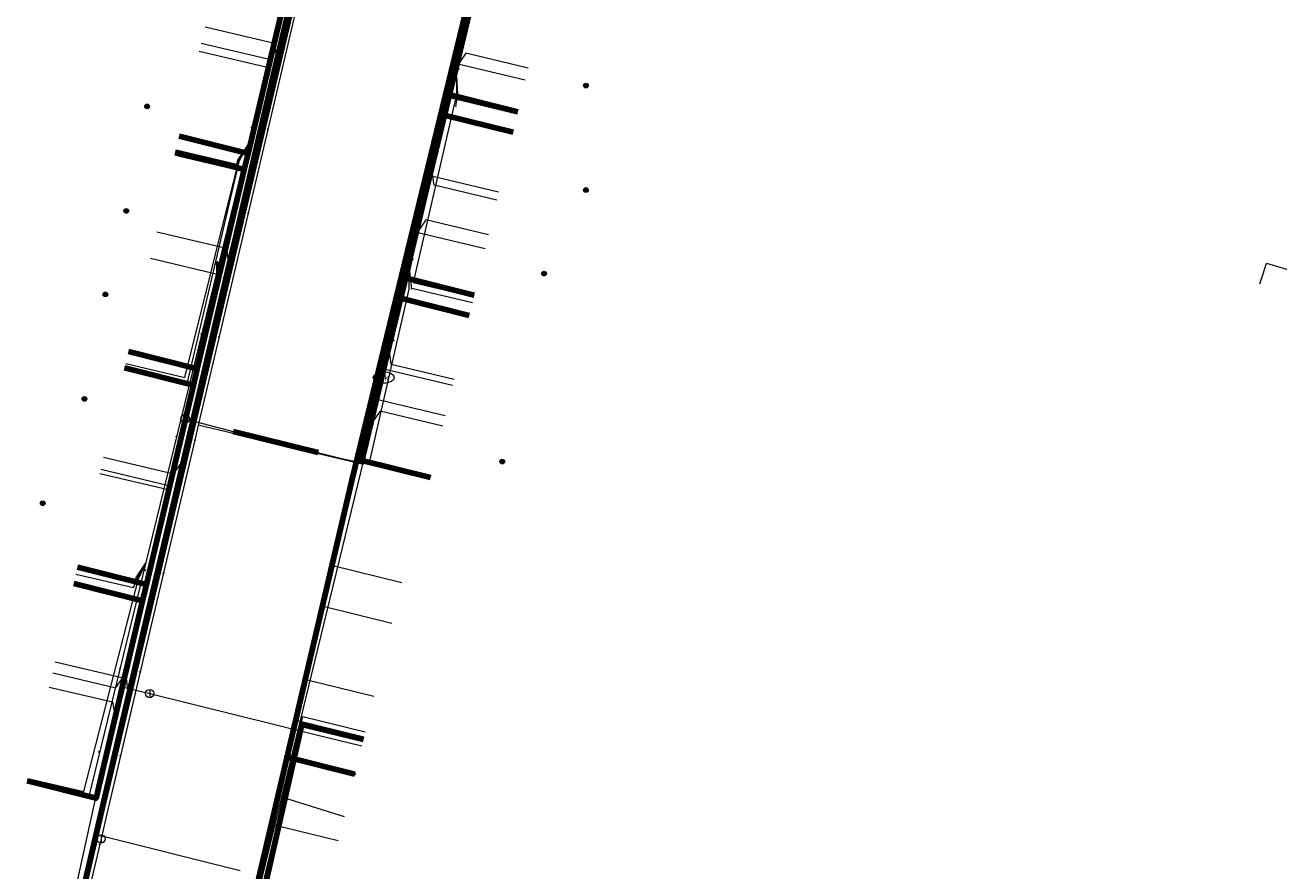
# Model space of a CAD drawing. Extents: x 152558 to 154479, y 462974 to 463683.
# Tile 298 of 638: x 153862 to 153922, y 463198 to 463239. Entities that reach past the tile are written whole.
import ezdxf
from ezdxf.enums import TextEntityAlignment as Align
from ezdxf.lldxf.tags import DXFTag

# ---------------------------------------------------------------- set-up
doc = ezdxf.new("R2010")
doc.units = 0
doc.header["$LTSCALE"] = 0.2
doc.layers.get('0').update_dxf_attribs({"linetype": 'CONTINUOUS'})
for name, color, linetype, lineweight in [('B-RO-KL-DATA_COAXIAAL_7_ZIGGO BV-G', 90, 'KL-DATA-N', 18), ('B-RO-KL-DATA_HULPSTUK_KPN BV-S', 90, 'CONTINUOUS', 25), ('B-RO-KL-DATA_HULPSTUK_REGGEFIBER OPERATOR BV-S', 90, 'CONTINUOUS', 25), ('B-RO-KL-DATA_KABELBED_KPN BV-G', 90, 'CONTINUOUS', 100), ('B-RO-KL-DATA_KABELBED_ZIGGO BV-G', 90, 'CONTINUOUS', 100), ('B-RO-KL-DATA_REGGEFIBER OPERATOR BV-G', 90, 'KL-DATA-N', 18), ('B-RO-KL-ET_LS_400 V_STEDIN NETBEHEER BV-G', 190, 'KL-LS-N', 18), ('B-RO-KL-ET_LS_GEMEENTE AMERSFOORT-S', 190, 'CONTINUOUS', 25), ('B-RO-KL-GAS_LD_HULPSTUK_STEDIN NETBEHEER BV-S', 50, 'CONTINUOUS', 25), ('B-RO-KL-GAS_LD_KOPER_22_0.1 BAR_STEDIN NETBEHEER BV-G', 50, 'KL-GAS-LD-N', 18), ('B-RO-KL-GAS_LD_MANTELBUIS_ASBESTCEMENT_124_STEDIN NETBEHEER BV-G', 50, 'CONTINUOUS', 100), ('B-RO-KL-GAS_LD_PVC_50_0.1 BAR_STEDIN NETBEHEER BV-G', 50, 'KL-GAS-LD-N', 18), ('B-RO-KL-GAS_LD_PVC_63_0.1 BAR_STEDIN NETBEHEER BV-G', 50, 'KL-GAS-LD-N', 18), ('B-RO-KL-WATER_100_VITENS-G', 170, 'KL-WATER-N', 18), ('B-RO-KL-WATER_HULPSTUK_VITENS-S', 170, 'CONTINUOUS', 25), ('B-RO-KL-WATER_VITENS-S', 170, 'CONTINUOUS', 25)]:
    doc.layers.add(name, color=color, linetype=linetype, lineweight=lineweight)
doc.styles.add('NLCS-ISO', font='NLCS-ISO.ttf')
tags = doc.linetypes.add('KL-DATA-N', pattern='A,4,-1,[101,NLCS.SHX,S=0.5,R=0,X=0,Y=0],-1,4,-1,["D",Standard,S=1,R=0,X=-0.25,Y=-0.5],-1.5', length=12.5).pattern_tags.tags
tags[18] = DXFTag(74, 10)
tags = doc.linetypes.add('KL-GAS-LD-N', pattern='A,4,-1,[69,NLCS.SHX,S=0.5,R=0,X=0,Y=0],-1,4,-1,["L",Standard,S=1,R=0,X=0.25,Y=-0.5],-2', length=13).pattern_tags.tags
tags[18] = DXFTag(74, 10)
tags = doc.linetypes.add('KL-LS-N', pattern='A,4,-1,[103,NLCS.SHX,S=0.75,R=0,X=0,Y=0],-1,4,-1,["L",Standard,S=1,R=0,X=0,Y=-0.5],-2', length=13).pattern_tags.tags
tags[18] = DXFTag(74, 10)
doc.linetypes.add('KL-WATER-N', pattern='A,7,-0.5,[168,NLCS.SHX,S=0.75,R=0,X=0.75,Y=0],-2', length=9.5)

# ---------------------------------------------------------------- blocks, each defined once
blk = doc.blocks.new('SKL-WTB_HULP_AFSLUITER-SO')
at = {"color": 0, "linetype": 'ByBlock', "lineweight": 18}
blk.add_lwpolyline([(0, 0.8), (0, -0.8)], dxfattribs=at)
blk.add_circle((0, 0), 1, dxfattribs=at)
at = {"color": 0, "linetype": 'ByBlock', "lineweight": 18, "style": 'NLCS-ISO', "flags": 1}
for tag, p in [('TYPE', (1.5, 0)), ('OMSCHRIJVING', (1.5, -3)), ('LABEL', (1.5, -1.5))]:
    blk.add_attdef(tag, p, '', height=1, dxfattribs=at)
blk = doc.blocks.new('SKL-WTB_HULP_T STUK-SO')
at = {"color": 0, "linetype": 'ByBlock', "lineweight": 18}
blk.add_circle((0, 0), 1, dxfattribs=at)
at = {"color": 0, "linetype": 'ByBlock', "lineweight": -2, "style": 'NLCS-ISO'}
blk.add_text('T', height=1, dxfattribs=at).set_placement((0, 0), align=Align.MIDDLE_CENTER)
at = {"color": 0, "linetype": 'ByBlock', "lineweight": 18, "style": 'NLCS-ISO', "flags": 1}
for tag, p in [('TYPE', (1.5, 0)), ('OMSCHRIJVING', (1.5, -3)), ('LABEL', (1.5, -1.5))]:
    blk.add_attdef(tag, p, '', height=1, dxfattribs=at)
blk = doc.blocks.new('SKL-WTB_HULP_OVERIG-SO')
at = {"color": 0, "linetype": 'ByBlock', "lineweight": 18}
for points in [[(-0.14, 0.14), (0.14, -0.14)], [(0.14, 0.14), (-0.14, -0.14)]]:
    blk.add_lwpolyline(points, dxfattribs=at)
at = {"color": 0, "linetype": 'ByBlock', "lineweight": 18, "style": 'NLCS-ISO', "flags": 1}
for tag, p in [('TYPE', (1.5, 0)), ('OMSCHRIJVING', (1.5, -3)), ('LABEL', (1.5, -1.5))]:
    blk.add_attdef(tag, p, '', height=1, dxfattribs=at)
blk = doc.blocks.new('SKL-WATER_BRANDKRAAN_BRANDPUT-SO')
at = {"color": 0, "linetype": 'ByBlock', "lineweight": 18}
blk.add_ellipse((0, 0), major_axis=(2.5, 0), ratio=0.54, dxfattribs=at)
at = {"color": 0, "linetype": 'ByBlock', "lineweight": 18, "style": 'NLCS-ISO'}
blk.add_text('bk', height=1.5, dxfattribs=at).set_placement((0.16, 0), align=Align.MIDDLE_CENTER)
blk = doc.blocks.new('SKL-WTB_HULP_MOF-SO')
at = {"linetype": 'ByBlock', "lineweight": 18}
h = blk.add_hatch(color=0, dxfattribs=at)
h.dxf.hatch_style = 1
h.paths.add_polyline_path([(-0.5625, 0, 1), (0.5625, 0, 1)])
at = {"color": 0, "linetype": 'ByBlock', "lineweight": 18}
blk.add_circle((0, 0), 0.5625, dxfattribs=at)
at = {"color": 0, "linetype": 'ByBlock', "lineweight": 18, "style": 'NLCS-ISO', "flags": 1}
for tag, p in [('TYPE', (1.5, 0)), ('OMSCHRIJVING', (1.5, -3)), ('LABEL', (1.5, -1.5))]:
    blk.add_attdef(tag, p, '', height=1, dxfattribs=at)
blk = doc.blocks.new('SKL-ET_LS_MAST-SO')
for p, q in [((-0.05, 2.07), (0.05, 2.07)), ((-0.05, -2), (0.05, -2))]:
    blk.add_line(p, q)
for points in [[(-0.18, 1.76), (-0.22, 1.76), (-0.22, 1.84), (-0.18, 1.84), (-0.18, 1.79)], [(-0.18, 1.49), (-0.22, 1.49), (-0.22, 1.57), (-0.18, 1.57), (-0.18, 1.52)], [(-0.18, 1.79), (-0.05, 1.79)], [(-0.18, 1.76), (-0.05, 1.76)], [(-0.18, 1.52), (-0.05, 1.52)], [(-0.18, 1.49), (-0.05, 1.49)], [(-0.05, -2), (-0.05, 2.07)], [(0.05, -2), (0.05, 2.07)], [(0.18, 1.92), (0.05, 1.92)], [(0.18, 1.89), (0.05, 1.89)], [(0.18, 1.66), (0.05, 1.66)], [(0.18, 1.63), (0.05, 1.63)], [(0.18, 1.39), (0.05, 1.39)], [(0.18, 1.36), (0.05, 1.36)], [(0.18, 1.89), (0.22, 1.89), (0.22, 1.97), (0.18, 1.97), (0.18, 1.92)], [(0.18, 1.63), (0.22, 1.63), (0.22, 1.71), (0.18, 1.71), (0.18, 1.66)], [(0.18, 1.36), (0.22, 1.36), (0.22, 1.44), (0.18, 1.44), (0.18, 1.39)]]:
    blk.add_lwpolyline(points)

msp = doc.modelspace()

# ---------------------------------------------------------------- linework, layer by layer
at = {"layer": 'B-RO-KL-DATA_COAXIAAL_7_ZIGGO BV-G', "flags": 128}
for points in [[(153862.153, 463202.709), (153865.455, 463201.88), (153865.555, 463202.304), (153867.683, 463211.328), (153867.785, 463211.76), (153867.869, 463212.118), (153870.119, 463221.66), (153870.302, 463222.436), (153872.551, 463231.975), (153872.733, 463232.747), (153874.982, 463242.285), (153875.167, 463243.072), (153876.801, 463250), (153877.159, 463251.486), (153877.346, 463252.261), (153877.851, 463254.354), (153878.444, 463256.813), (153877.949, 463256.938)], [(153877.949, 463256.938), (153878.444, 463256.813), (153877.851, 463254.354), (153877.346, 463252.261), (153877.159, 463251.486), (153876.801, 463250), (153875.167, 463243.072), (153874.982, 463242.285), (153872.733, 463232.747), (153872.551, 463231.975), (153870.302, 463222.436), (153870.119, 463221.66), (153867.869, 463212.118), (153867.785, 463211.76), (153867.683, 463211.328), (153864.385, 463212.156)], [(153877.949, 463256.938), (153878.444, 463256.813), (153877.851, 463254.354), (153877.346, 463252.261), (153877.159, 463251.486), (153876.801, 463250), (153875.167, 463243.072), (153874.982, 463242.285), (153872.733, 463232.747), (153872.551, 463231.975), (153870.302, 463222.436), (153870.119, 463221.66), (153867.869, 463212.118), (153864.567, 463212.947)], [(153877.949, 463256.938), (153878.444, 463256.813), (153877.851, 463254.354), (153877.346, 463252.261), (153877.159, 463251.486), (153876.801, 463250), (153875.167, 463243.072), (153874.982, 463242.285), (153872.733, 463232.747), (153872.551, 463231.975), (153870.302, 463222.436), (153870.119, 463221.66), (153866.821, 463222.488)], [(153877.949, 463256.938), (153878.444, 463256.813), (153877.851, 463254.354), (153877.346, 463252.261), (153877.159, 463251.486), (153876.801, 463250), (153875.167, 463243.072), (153874.982, 463242.285), (153872.733, 463232.747), (153872.551, 463231.975), (153870.302, 463222.436), (153867.004, 463223.264)], [(153877.949, 463256.938), (153878.444, 463256.813), (153877.851, 463254.354), (153877.346, 463252.261), (153877.159, 463251.486), (153876.801, 463250), (153875.167, 463243.072), (153874.982, 463242.285), (153872.733, 463232.747), (153872.551, 463231.975), (153869.249, 463232.804)], [(153877.949, 463256.938), (153878.444, 463256.813), (153877.851, 463254.354), (153877.346, 463252.261), (153877.159, 463251.486), (153876.801, 463250), (153875.167, 463243.072), (153874.982, 463242.285), (153872.733, 463232.747), (153869.435, 463233.575)], [(153877.949, 463256.938), (153878.444, 463256.813), (153877.851, 463254.354), (153878.754, 463254.158), (153885.818, 463252.627), (153886.396, 463252.502), (153885.782, 463250), (153884.344, 463243.964), (153884.11, 463242.982), (153882.343, 463235.566), (153882.111, 463234.591), (153885.413, 463233.762)], [(153877.949, 463256.938), (153878.444, 463256.813), (153877.851, 463254.354), (153878.754, 463254.158), (153885.818, 463252.627), (153886.396, 463252.502), (153885.782, 463250), (153884.344, 463243.964), (153884.11, 463242.982), (153882.343, 463235.566), (153885.641, 463234.738)], [(153881.469, 463217.227), (153878.172, 463218.055), (153880.021, 463225.82), (153880.254, 463226.798), (153882.111, 463234.591), (153882.343, 463235.566), (153884.11, 463242.982), (153884.344, 463243.964), (153885.782, 463250), (153886.396, 463252.502), (153885.818, 463252.627), (153878.754, 463254.158), (153877.851, 463254.354), (153878.444, 463256.813), (153877.949, 463256.938)], [(153877.949, 463256.938), (153878.444, 463256.813), (153877.851, 463254.354), (153878.754, 463254.158), (153885.818, 463252.627), (153886.396, 463252.502), (153885.782, 463250), (153884.344, 463243.964), (153884.11, 463242.982), (153882.343, 463235.566), (153882.111, 463234.591), (153880.254, 463226.798), (153880.021, 463225.82), (153883.319, 463224.992)], [(153877.949, 463256.938), (153878.444, 463256.813), (153877.851, 463254.354), (153878.754, 463254.158), (153885.818, 463252.627), (153886.396, 463252.502), (153885.782, 463250), (153884.344, 463243.964), (153884.11, 463242.982), (153882.343, 463235.566), (153882.111, 463234.591), (153880.254, 463226.798), (153883.552, 463225.97)], [(153874.121, 463171.253), (153874.341, 463171.64), (153875.683, 463173.689), (153879.375, 463179.326), (153880.693, 463181.339), (153880.755, 463181.434), (153878.608, 463182.864), (153878.585, 463182.879), (153877.365, 463183.691), (153872.651, 463186.827), (153871.277, 463187.742), (153875.297, 463205.413), (153878.25, 463204.684)], [(153878.25, 463204.684), (153875.297, 463205.413), (153871.277, 463187.742), (153872.651, 463186.827), (153877.365, 463183.691), (153878.585, 463182.879), (153878.608, 463182.864), (153880.755, 463181.434), (153880.693, 463181.339), (153879.375, 463179.326), (153875.683, 463173.689), (153874.341, 463171.64), (153874.121, 463171.253)], [(153878.25, 463204.684), (153875.297, 463205.413), (153871.277, 463187.742), (153872.651, 463186.827), (153877.365, 463183.691), (153878.585, 463182.879), (153878.608, 463182.864), (153880.755, 463181.434), (153880.693, 463181.339), (153879.375, 463179.326), (153875.683, 463173.689), (153874.341, 463171.64), (153874.121, 463171.253)], [(153874.121, 463171.253), (153874.341, 463171.64), (153875.683, 463173.689), (153879.375, 463179.326), (153880.693, 463181.339), (153880.755, 463181.434), (153878.608, 463182.864), (153878.585, 463182.879), (153877.365, 463183.691), (153872.651, 463186.827), (153871.277, 463187.742), (153875.297, 463205.413), (153878.25, 463204.684)], [(153874.121, 463171.253), (153874.341, 463171.64), (153875.683, 463173.689), (153879.375, 463179.326), (153880.693, 463181.339), (153880.755, 463181.434), (153878.608, 463182.864), (153878.585, 463182.879), (153877.365, 463183.691), (153872.651, 463186.827), (153871.277, 463187.742), (153875.297, 463205.413), (153878.25, 463204.684)], [(153874.121, 463171.253), (153874.341, 463171.64), (153875.683, 463173.689), (153879.375, 463179.326), (153880.693, 463181.339), (153880.755, 463181.434), (153878.608, 463182.864), (153878.585, 463182.879), (153877.365, 463183.691), (153872.651, 463186.827), (153871.277, 463187.742), (153875.297, 463205.413), (153878.25, 463204.684)]]:
    msp.add_lwpolyline(points, dxfattribs=at)
at = {"layer": 'B-RO-KL-DATA_KABELBED_KPN BV-G', "flags": 128}
for points in [[(153896.958, 463296.202), (153886.894, 463255.1), (153885.678, 463250), (153884.973, 463247.041), (153877.705, 463217.096), (153872.07, 463193.026), (153871.91, 463192.342)], [(153875.611, 463243.12), (153868.086, 463211.274)], [(153868.086, 463211.274), (153865.766, 463201.454), (153864.213, 463194.76), (153864.181, 463194.629), (153864.138, 463194.501), (153864.085, 463194.377), (153864.021, 463194.258)], [(153874.602, 463203.841), (153877.838, 463203.037)]]:
    msp.add_lwpolyline(points, dxfattribs=at)
at = {"layer": 'B-RO-KL-DATA_KABELBED_ZIGGO BV-G', "flags": 128}
for points in [[(153884.11, 463242.982), (153882.343, 463235.566)], [(153874.982, 463242.285), (153872.733, 463232.747)], [(153882.343, 463235.566), (153882.111, 463234.591)], [(153885.641, 463234.738), (153882.343, 463235.566)], [(153882.111, 463234.591), (153880.254, 463226.798)], [(153885.413, 463233.762), (153882.111, 463234.591)], [(153869.435, 463233.575), (153872.733, 463232.747)], [(153869.249, 463232.804), (153872.551, 463231.975)], [(153872.733, 463232.747), (153872.551, 463231.975)], [(153872.551, 463231.975), (153870.302, 463222.436)], [(153880.254, 463226.798), (153880.021, 463225.82)], [(153883.552, 463225.97), (153880.254, 463226.798)], [(153881.469, 463217.227), (153878.172, 463218.055), (153880.021, 463225.82)], [(153883.319, 463224.992), (153880.021, 463225.82)], [(153867.004, 463223.264), (153870.302, 463222.436)], [(153866.821, 463222.488), (153870.119, 463221.66)], [(153870.302, 463222.436), (153870.119, 463221.66)], [(153870.119, 463221.66), (153867.869, 463212.118)], [(153864.567, 463212.947), (153867.869, 463212.118)], [(153864.385, 463212.156), (153867.683, 463211.328)], [(153867.869, 463212.118), (153867.683, 463211.328)], [(153862.153, 463202.709), (153865.455, 463201.88), (153867.683, 463211.328)], [(153877.365, 463183.691), (153871.277, 463187.742), (153875.297, 463205.413), (153878.25, 463204.684)]]:
    msp.add_lwpolyline(points, dxfattribs=at)
at = {"layer": 'B-RO-KL-DATA_REGGEFIBER OPERATOR BV-G', "flags": 128}
for points in [[(153882.455, 463235.414), (153882.704, 463236.438), (153887.469, 463256.345), (153893.179, 463279.763), (153898.781, 463302.949), (153904.273, 463325.551), (153909.694, 463348.514), (153912.125, 463358.475)], [(153872.426, 463231.923), (153872.729, 463233.168), (153874.919, 463242.25)], [(153882.704, 463236.438), (153882.712, 463235.566), (153880.632, 463226.57), (153883.535, 463225.878)], [(153882.704, 463236.438), (153882.751, 463235.586), (153882.666, 463235.012), (153882.698, 463235.004)], [(153882.767, 463235.287), (153882.734, 463235.295), (153882.777, 463235.554), (153882.704, 463236.438)], [(153880.586, 463227.714), (153882.455, 463235.414)], [(153882.455, 463235.414), (153885.618, 463234.643)], [(153866.81, 463222.434), (153869.82, 463221.727), (153872.322, 463232.41), (153872.729, 463233.168)], [(153866.872, 463222.697), (153869.706, 463222.028), (153872.282, 463232.404), (153872.729, 463233.168)], [(153869.282, 463232.922), (153872.193, 463232.235), (153872.241, 463232.435), (153872.729, 463233.168)], [(153869.225, 463232.679), (153869.516, 463232.61), (153872.426, 463231.923)], [(153865.108, 463201.899), (153867.858, 463213.172), (153872.426, 463231.923)], [(153880.586, 463227.714), (153880.457, 463227.121), (153870.935, 463187.964), (153873.622, 463186.09), (153901.029, 463167.795), (153904.251, 463165.661), (153906.496, 463164.161)], [(153881.497, 463217.321), (153878.553, 463218.023), (153880.449, 463226.253), (153880.457, 463227.121)], [(153880.457, 463227.121), (153880.554, 463226.249), (153880.568, 463226.308), (153883.473, 463225.617)], [(153862.187, 463202.827), (153864.871, 463202.194), (153867.494, 463212.386), (153867.858, 463213.172)], [(153864.494, 463212.613), (153867.251, 463211.963), (153867.437, 463212.41), (153867.858, 463213.172)], [(153864.57, 463212.933), (153867.329, 463212.283), (153867.367, 463212.44), (153867.858, 463213.172)], [(153877.038, 463183.868), (153871.096, 463187.847), (153875.346, 463205.791), (153878.336, 463205.052)], [(153874.426, 463201.905), (153877.336, 463200.998)]]:
    msp.add_lwpolyline(points, dxfattribs=at)
at = {"layer": 'B-RO-KL-ET_LS_400 V_STEDIN NETBEHEER BV-G', "flags": 128}
for points in [[(153862.338, 463193.551), (153863.928, 463194.018), (153866.377, 463204.512), (153866.977, 463207.083), (153867.587, 463209.696), (153868.694, 463214.438), (153869.492, 463217.859), (153869.904, 463219.622), (153871.062, 463224.585), (153871.784, 463227.677), (153871.999, 463228.6), (153873.157, 463233.563), (153874.076, 463237.498), (153874.537, 463239.474), (153875.747, 463244.659), (153876.36, 463247.286), (153876.905, 463249.622), (153878.035, 463254.293), (153878.793, 463257.417), (153879.347, 463259.703), (153880.493, 463264.425), (153881.362, 463268.005), (153881.75, 463269.605), (153882.951, 463274.556), (153883.816, 463278.122), (153884.152, 463279.507), (153885.354, 463284.458), (153886.09, 463287.494), (153886.554, 463289.421), (153888.03, 463295.547), (153888.694, 463298.303), (153888.941, 463299.327), (153889.519, 463301.726), (153897.62, 463299.742)], [(153897.334, 463299.708), (153889.593, 463301.604), (153886.109, 463287.143), (153877.097, 463250), (153865.447, 463200.086), (153865.384, 463200.037), (153863.97, 463193.978), (153862.505, 463193.548)], [(153872.345, 463198.404), (153865.41, 463200.147), (153877.045, 463250), (153886.06, 463287.155), (153889.556, 463301.665), (153897.346, 463299.757)], [(153897.62, 463299.742), (153897.347, 463298.629), (153896.282, 463294.279), (153895.848, 463292.507), (153894.405, 463286.615), (153893.469, 463282.789), (153892.963, 463280.723), (153891.638, 463275.311), (153891.147, 463273.308), (153890.672, 463271.365), (153890.174, 463269.334), (153888.753, 463263.53), (153887.818, 463259.68), (153887.321, 463257.589), (153886.088, 463252.406), (153885.009, 463247.867), (153884.459, 463245.555), (153883.505, 463241.544), (153883.375, 463240.995), (153882.565, 463237.59), (153882.498, 463237.308), (153881.373, 463232.576), (153881.291, 463232.233), (153880.644, 463229.508), (153880.366, 463228.34), (153879.465, 463224.554), (153879.089, 463222.97), (153878.51, 463220.539), (153878.233, 463219.372), (153877, 463214.189), (153876.723, 463213.024), (153876.7, 463212.926), (153876.55, 463212.296), (153876.26, 463211.078), (153876.196, 463210.807), (153875.426, 463207.568), (153874.963, 463205.622), (153873.778, 463200.64), (153873.498, 463199.462), (153873.23, 463198.336), (153873.03, 463197.493), (153872.927, 463197.06), (153872.587, 463195.632), (153872.552, 463195.483), (153872.341, 463194.597), (153871.071, 463189.256), (153871.074, 463188.89), (153871.149, 463188.53), (153871.294, 463188.193), (153871.504, 463187.892), (153871.768, 463187.637)], [(153870.67, 463238.814), (153873.995, 463238.031), (153874.057, 463237.503), (153874.076, 463237.498)], [(153886.002, 463236.257), (153882.644, 463237.058), (153882.584, 463237.585), (153882.565, 463237.59)], [(153884.726, 463230.9), (153881.37, 463231.7), (153881.31, 463232.228), (153881.291, 463232.233)], [(153884.077, 463228.177), (153880.723, 463228.976), (153880.663, 463229.503), (153880.644, 463229.508)], [(153868.356, 463228.999), (153871.703, 463228.21), (153871.765, 463227.682), (153871.784, 463227.677)], [(153921.321, 463226.989), (153921.484, 463227.495), (153942.926, 463221.072), (153943.244, 463221.499), (153943.263, 463221.493)], [(153921.168, 463226.513), (153921.321, 463226.989)], [(153882.52, 463221.639), (153879.167, 463222.438), (153879.108, 463222.965), (153879.089, 463222.97)], [(153882.173, 463220.18), (153878.821, 463220.979), (153878.529, 463220.534), (153878.51, 463220.539)], [(153865.814, 463218.212), (153869.184, 463217.418), (153869.473, 463217.864), (153869.492, 463217.859)], [(153880.099, 463212.19), (153876.723, 463213.024)], [(153879.619, 463210.248), (153876.26, 463211.078)], [(153863.504, 463208.414), (153866.896, 463207.616), (153866.958, 463207.088), (153866.977, 463207.083)], [(153878.754, 463206.746), (153875.426, 463207.568)], [(153878.275, 463204.804), (153874.963, 463205.622)], [(153877.047, 463199.832), (153873.778, 463200.64)]]:
    msp.add_lwpolyline(points, dxfattribs=at)
at = {"layer": 'B-RO-KL-GAS_LD_KOPER_22_0.1 BAR_STEDIN NETBEHEER BV-G', "flags": 128}
for points in [[(153870.487, 463238.035), (153873.878, 463237.236)], [(153870.395, 463237.646), (153873.784, 463236.847)], [(153886.142, 463236.841), (153883.16, 463237.552), (153882.849, 463237.112)], [(153884.633, 463230.511), (153881.644, 463231.224), (153881.566, 463231.757)], [(153884.239, 463228.857), (153881.247, 463229.57), (153880.936, 463229.13)], [(153868.058, 463227.734), (153871.397, 463226.946)], [(153882.59, 463221.931), (153879.587, 463222.646), (153879.509, 463223.178)], [(153882.057, 463219.694), (153879.052, 463220.41), (153878.74, 463219.969)], [(153865.676, 463217.628), (153868.946, 463216.857)], [(153865.63, 463217.434), (153868.899, 463216.663)], [(153863.378, 463207.883), (153866.399, 463207.17), (153866.703, 463207.613)], [(153863.217, 463207.201), (153866.249, 463206.487), (153866.336, 463205.952)]]:
    msp.add_lwpolyline(points, dxfattribs=at)
at = {"layer": 'B-RO-KL-GAS_LD_MANTELBUIS_ASBESTCEMENT_124_STEDIN NETBEHEER BV-G', "flags": 128}
msp.add_lwpolyline([(153872.013, 463219.441), (153876.089, 463218.43)], dxfattribs=at)
at = {"layer": 'B-RO-KL-GAS_LD_PVC_50_0.1 BAR_STEDIN NETBEHEER BV-G', "flags": 128}
msp.add_lwpolyline([(153875.937, 463204.932), (153878.17, 463204.381)], dxfattribs=at)
at = {"layer": 'B-RO-KL-GAS_LD_PVC_63_0.1 BAR_STEDIN NETBEHEER BV-G', "flags": 128}
for points in [[(153869.72, 463220.046), (153870.713, 463224.132), (153870.912, 463224.951), (153871.303, 463226.558), (153871.397, 463226.946), (153872.102, 463229.852), (153873.312, 463234.885), (153873.784, 463236.847), (153873.878, 463237.236), (153874.48, 463239.74), (153875.749, 463245.014), (153876.159, 463246.717), (153876.229, 463247.008), (153876.868, 463249.658), (153878.139, 463254.886), (153878.449, 463256.162), (153878.709, 463257.232), (153879.258, 463259.491), (153880.562, 463264.858), (153881.022, 463266.75), (153881.188, 463267.431), (153881.738, 463269.703), (153883.01, 463274.971), (153883.351, 463276.382), (153883.586, 463277.355), (153884.186, 463279.839), (153885.442, 463285.037), (153885.755, 463286.334), (153885.984, 463287.314), (153886.531, 463289.714), (153887.738, 463295.01), (153888.121, 463296.693), (153888.254, 463297.278), (153888.525, 463298.467), (153888.912, 463300.025), (153890.256, 463305.444), (153890.642, 463307.001), (153890.69, 463307.195), (153891.4, 463310.056), (153892.8, 463315.701), (153893.019, 463316.584), (153893.347, 463317.943), (153893.854, 463320.046), (153895.194, 463325.601), (153895.546, 463327.06), (153895.729, 463327.839), (153896.209, 463329.883), (153897.583, 463335.762), (153897.915, 463337.122), (153897.986, 463337.414), (153898.599, 463339.923), (153899.939, 463345.409), (153900.43, 463347.414), (153900.477, 463347.608), (153901.027, 463349.831), (153902.335, 463355.118), (153902.425, 463355.482), (153903.209, 463358.687), (153903.37, 463359.358), (153904.443, 463363.815), (153904.515, 463364.114), (153905.288, 463367.324), (153905.519, 463368.284), (153906.449, 463372.148), (153906.549, 463372.564), (153907.321, 463375.771), (153907.47, 463376.39), (153908.507, 463380.705), (153908.61, 463381.145), (153909.385, 463384.455), (153909.46, 463384.773), (153910.446, 463388.985), (153910.637, 463389.8), (153911.367, 463392.916), (153911.579, 463393.821), (153912.633, 463398.322), (153912.655, 463398.416), (153913.407, 463401.628), (153913.602, 463402.46), (153914.747, 463407.348), (153914.788, 463407.522), (153915.373, 463410.02)], [(153869.72, 463220.046), (153872.013, 463219.441), (153877.222, 463218.149), (153878.25, 463217.913), (153878.445, 463218.736), (153878.74, 463219.969), (153879.509, 463223.178), (153879.69, 463223.933), (153880.777, 463228.467), (153880.936, 463229.13), (153881.566, 463231.757), (153881.71, 463232.358), (153882.666, 463236.349), (153882.849, 463237.112), (153883.595, 463240.224), (153883.657, 463240.483), (153884.796, 463245.196), (153885.679, 463248.837), (153885.773, 463249.225), (153886.304, 463251.412), (153887.901, 463257.994), (153888.471, 463260.344), (153888.566, 463260.734), (153889.198, 463263.361), (153890.627, 463269.338), (153891.297, 463272.139), (153891.39, 463272.528), (153891.751, 463274.04), (153893.365, 463280.786), (153894.035, 463283.475), (153894.132, 463283.863), (153894.63, 463285.865), (153896.316, 463292.637), (153896.916, 463295.05), (153897.109, 463295.824), (153897.557, 463297.646), (153899.285, 463304.681), (153899.78, 463306.699), (153899.923, 463307.281), (153900.338, 463308.979), (153902.003, 463315.896), (153902.555, 463318.189), (153902.649, 463318.578), (153903.181, 463320.787), (153903.767, 463323.222), (153904.732, 463327.355), (153905.322, 463329.881), (153905.413, 463330.271), (153906.048, 463332.988), (153907.502, 463339.186), (153907.92, 463340.937), (153908.221, 463342.201), (153908.897, 463345.037), (153910.251, 463350.715), (153910.586, 463352.118), (153911.003, 463353.868), (153911.414, 463355.511), (153912.835, 463361.063), (153913.589, 463364.144), (153913.895, 463365.409), (153914.185, 463366.61), (153915.36, 463371.473), (153916.097, 463374.525), (153916.354, 463375.593), (153916.644, 463376.804), (153917.769, 463381.501), (153918.492, 463384.521), (153918.819, 463385.884), (153919.049, 463386.844), (153920.185, 463391.587), (153920.724, 463393.872), (153921, 463395.041), (153921.438, 463396.896), (153922.506, 463401.419), (153923.251, 463404.572), (153923.563, 463405.834), (153923.608, 463406.016), (153924.357, 463409.047)], [(153862.685, 463193.925), (153862.911, 463194.271), (153863.022, 463194.409), (153863.187, 463194.472), (153863.637, 463194.476), (153863.788, 463194.569), (153863.872, 463194.725), (153866.165, 463205.173), (153866.336, 463205.952), (153866.617, 463207.232), (153866.703, 463207.613), (153867.432, 463210.615), (153868.561, 463215.268), (153868.899, 463216.663), (153868.946, 463216.857), (153869.619, 463219.631), (153869.72, 463220.046)], [(153866.617, 463207.232), (153868.021, 463206.887)], [(153868.021, 463206.887), (153875.937, 463204.932)]]:
    msp.add_lwpolyline(points, dxfattribs=at)
at = {"layer": 'B-RO-KL-WATER_100_VITENS-G', "flags": 128}
for points in [[(153916.309, 463412.189), (153915.807, 463410.105), (153915.747, 463409.856), (153915.546, 463409.022), (153915.064, 463407.021), (153913.815, 463401.84), (153912.567, 463396.659), (153911.884, 463393.823), (153910.691, 463388.87), (153909.726, 463384.862), (153908.76, 463380.853), (153907.567, 463375.9), (153906.547, 463371.664), (153905.691, 463368.111), (153904.616, 463363.647), (153903.478, 463358.921), (153902.513, 463354.913), (153901.32, 463349.959), (153900.127, 463345.006), (153898.706, 463339.107), (153897.686, 463334.871), (153896.265, 463328.973), (153895.072, 463324.019), (153894.107, 463320.011), (153892.686, 463314.112), (153891.438, 463308.931), (153890.418, 463304.695), (153889.052, 463299.024), (153887.859, 463294.071), (153886.666, 463289.117), (153885.634, 463284.834), (153885.429, 463283.959), (153884.263, 463278.999), (153883.098, 463274.037), (153881.933, 463269.076), (153880.715, 463263.892), (153879.55, 463258.931), (153878.385, 463253.97), (153877.22, 463249.009), (153876.002, 463243.825), (153875.112, 463240.034), (153873.672, 463233.903), (153872.729, 463229.889), (153871.341, 463223.98), (153870.343, 463219.733)], [(153899.969, 463308.817), (153898.625, 463303.312), (153897.305, 463297.902), (153895.867, 463292.009), (153894.715, 463287.29), (153893.369, 463281.774), (153893.164, 463280.908), (153891.766, 463275.002), (153890.315, 463268.872), (153888.917, 463262.967), (153887.69, 463257.784), (153886.451, 463252.55), (153884.776, 463245.473), (153883.667, 463240.789), (153881.767, 463232.765), (153880.593, 463227.807), (153879.643, 463223.795), (153879.224, 463222.023)], [(153879.224, 463222.023), (153878.682, 463219.733), (153878.239, 463217.864), (153870.343, 463219.733)], [(153870.343, 463219.733), (153870.175, 463219.019), (153868.683, 463212.665), (153867.57, 463207.927), (153866.627, 463203.913), (153865.973, 463201.127), (153865.692, 463199.931)], [(153865.692, 463199.931), (153865.631, 463199.671), (153863.846, 463192.073), (153862.536, 463190.084), (153862.075, 463189.384), (153861.712, 463188.832), (153861.384, 463188.333), (153860.908, 463187.61), (153859.345, 463185.235)]]:
    msp.add_lwpolyline(points, dxfattribs=at)

# ---------------------------------------------------------------- block references
at = {"layer": 'B-RO-KL-DATA_HULPSTUK_KPN BV-S', "xscale": 0.2, "yscale": 0.2, "zscale": 0.2}
for name, p in [('SKL-WTB_HULP_MOF-SO', (153888.9, 463236)), ('SKL-WTB_HULP_MOF-SO', (153867.9, 463235)), ('SKL-WTB_HULP_MOF-SO', (153888.9, 463231)), ('SKL-WTB_HULP_MOF-SO', (153866.9, 463230)), ('SKL-WTB_HULP_MOF-SO', (153886.9, 463227)), ('SKL-WTB_HULP_MOF-SO', (153865.9, 463226)), ('SKL-WTB_HULP_MOF-SO', (153864.9, 463221)), ('SKL-WTB_HULP_MOF-SO', (153884.9, 463218)), ('SKL-WTB_HULP_MOF-SO', (153862.9, 463216)), ('SKL-WTB_HULP_OVERIG-SO', (153868.086, 463211.274)), ('SKL-WTB_HULP_OVERIG-SO', (153868.086, 463211.274)), ('SKL-WTB_HULP_MOF-SO', (153874.602, 463203.841)), ('SKL-WTB_HULP_OVERIG-SO', (153874.602, 463203.841)), ('SKL-WTB_HULP_OVERIG-SO', (153877.838, 463203.037))]:
    msp.add_blockref(name, p, dxfattribs=at)
at = {"layer": 'B-RO-KL-DATA_HULPSTUK_REGGEFIBER OPERATOR BV-S', "xscale": 0.2, "yscale": 0.2, "zscale": 0.2}
for p in [(153882.8, 463236.8), (153885.33, 463234.71), (153872.9, 463234), (153869.52, 463232.61), (153881.8, 463232.8), (153872.426, 463231.923), (153880.6, 463227.7), (153870.5, 463224.1), (153879.7, 463223.8), (153878.7, 463219.8), (153869.3, 463219.2), (153867.8, 463212.8), (153866.6, 463208.1), (153865.6, 463204.1), (153865.1, 463201.9)]:
    msp.add_blockref('SKL-WTB_HULP_OVERIG-SO', p, dxfattribs=at)
at = {"layer": 'B-RO-KL-ET_LS_GEMEENTE AMERSFOORT-S', "xscale": 0.2, "yscale": 0.2, "zscale": 0.2}
msp.add_blockref('SKL-ET_LS_MAST-SO', (153871.25, 463227.143), dxfattribs=at)
at = {"layer": 'B-RO-KL-GAS_LD_HULPSTUK_STEDIN NETBEHEER BV-S', "xscale": 0.2, "yscale": 0.2, "zscale": 0.2}
for name, p in [('SKL-WTB_HULP_T STUK-SO', (153869.72, 463220.046)), ('SKL-WTB_HULP_AFSLUITER-SO', (153868.021, 463206.887))]:
    msp.add_blockref(name, p, dxfattribs=at)
at = {"layer": 'B-RO-KL-WATER_HULPSTUK_VITENS-S', "xscale": 0.2, "yscale": 0.2, "zscale": 0.2}
for name, p in [('SKL-WTB_HULP_OVERIG-SO', (153882.717, 463236.777)), ('SKL-WTB_HULP_OVERIG-SO', (153873.672, 463233.903)), ('SKL-WTB_HULP_OVERIG-SO', (153881.767, 463232.765)), ('SKL-WTB_HULP_OVERIG-SO', (153872.729, 463229.889)), ('SKL-WTB_HULP_OVERIG-SO', (153880.593, 463227.807)), ('SKL-WTB_HULP_OVERIG-SO', (153871.341, 463223.98)), ('SKL-WTB_HULP_OVERIG-SO', (153879.643, 463223.795)), ('SKL-WTB_HULP_OVERIG-SO', (153878.682, 463219.733)), ('SKL-WTB_HULP_OVERIG-SO', (153870.175, 463219.019)), ('SKL-WTB_HULP_OVERIG-SO', (153868.683, 463212.665)), ('SKL-WTB_HULP_OVERIG-SO', (153867.57, 463207.927)), ('SKL-WTB_HULP_OVERIG-SO', (153866.627, 463203.913)), ('SKL-WTB_HULP_AFSLUITER-SO', (153865.692, 463199.931)), ('SKL-WTB_HULP_OVERIG-SO', (153865.631, 463199.671))]:
    msp.add_blockref(name, p, dxfattribs=at)
at = {"layer": 'B-RO-KL-WATER_VITENS-S', "xscale": 0.2, "yscale": 0.2, "zscale": 0.2}
msp.add_blockref('SKL-WATER_BRANDKRAAN_BRANDPUT-SO', (153879.224, 463222.023), dxfattribs=at)

doc.saveas('drawing.dxf')
